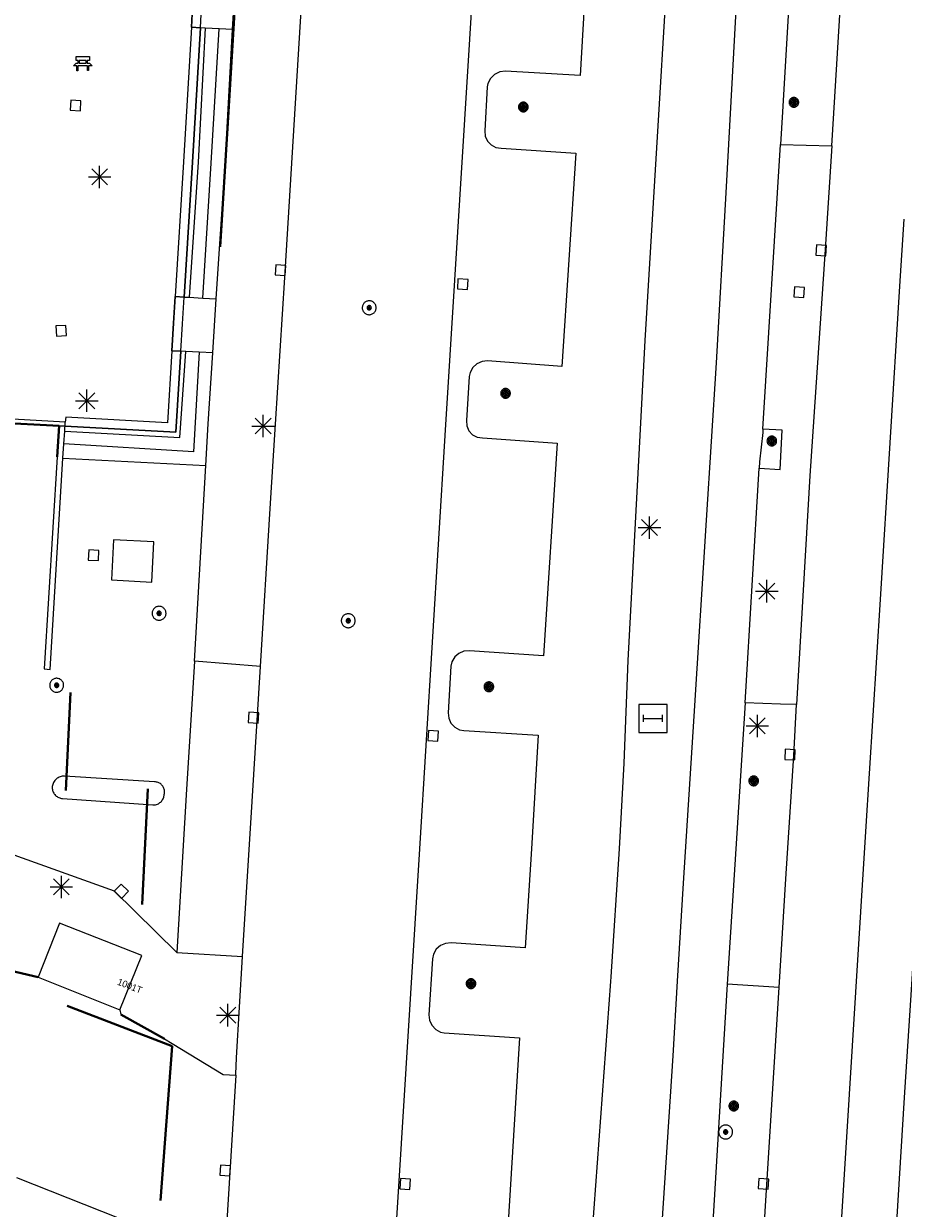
# Model space of a CAD drawing. Header units: metres. Extents: x 135779 to 137489, y 452643 to 455118.
# Tile 383 of 489: x 136858 to 136897, y 454184 to 454237. Entities that reach past the tile are written whole.
import ezdxf
from ezdxf.enums import TextEntityAlignment as Align

# ---------------------------------------------------------------- set-up
doc = ezdxf.new("R2010")
doc.units = ezdxf.units.M
doc.linetypes.add('DGN_Style_4', pattern=[89.853097, 44.898487, -22.449243, 0.056123, -22.449243])
for name, color, linetype, lineweight in [('KTop_BTD_Groenvoorziening', 62, 'Continuous', 13), ('KTop_NAR_Huisnummer (t)', 7, 'Continuous', 13), ('KTop_OTD_Gesloten verharding', 15, 'Continuous', 13), ('KTop_OTD_Open verharding', 15, 'Continuous', 13), ('KTop_PAL_Lichtmast', 40, 'Continuous', 13), ('KTop_PND_Grondvlaksituatie van BAG-pand [tachy]', 1, 'Continuous', 13), ('KTop_PUT_Inspectie- of rioolput', 15, 'Continuous', 13), ('KTop_PUT_Kolk', 15, 'Continuous', 13), ('KTop_SHD_Hek (l)', 15, 'DGN_Style_4', 40), ('KTop_SHD_Muur', 15, 'Continuous', 13), ('KTop_STM_Abri', 40, 'Continuous', 13), ('KTop_STM_Bank', 40, 'Continuous', 13), ('KTop_VGO_Boom', 92, 'Continuous', 13), ('KTop_WGD_Fietspad', 40, 'Continuous', 13), ('KTop_WGD_Parkeervlak', 251, 'Continuous', 13), ('KTop_WGD_Rijbaan_Lokale weg', 251, 'Continuous', 13), ('KTop_WGD_Voetpad', 251, 'Continuous', 13), ('KTop_WGD_Voetpad op trap', 251, 'Continuous', 13), ('KTop_WGD_Voetpad_bushalte', 251, 'Continuous', 13)]:
    doc.layers.add(name, color=color, linetype=linetype, lineweight=lineweight)
doc.styles.add('Style-ROVU', font='ROVU.shx')

# ---------------------------------------------------------------- blocks, each defined once
blk = doc.blocks.new('PAL_Lichtmast')
at = {"layer": 'KTop_PAL_Lichtmast'}
for p, q in [((-0.354, -0.354), (0.354, 0.354)), ((0.354, -0.354), (-0.354, 0.354)), ((0, -0.5), (0, 0.5)), ((-0.5, 0), (0.5, 0))]:
    blk.add_line(p, q, dxfattribs=at)
blk = doc.blocks.new('PUT_Kolk')
at = {"layer": 'KTop_PUT_Kolk', "flags": 128}
blk.add_lwpolyline([(0.225, -0.225), (0.225, 0.225), (-0.225, 0.225), (-0.225, -0.225), (0.225, -0.225)], dxfattribs=at)
blk = doc.blocks.new('PUT_Inspectie-_of_rioolput')
at = {"layer": 'KTop_PUT_Inspectie- of rioolput', "flags": 128}
for points in [[(0.31, 0), (0.308, 0.032), (0.303, 0.064), (0.294, 0.095), (0.283, 0.126), (0.268, 0.155), (0.25, 0.182), (0.23, 0.207), (0.207, 0.23), (0.182, 0.25), (0.154, 0.268), (0.126, 0.283), (0.095, 0.294), (0.064, 0.303), (0.032, 0.308), (0, 0.309), (-0.032, 0.308), (-0.064, 0.303), (-0.096, 0.294), (-0.126, 0.283), (-0.155, 0.268), (-0.182, 0.25), (-0.207, 0.23), (-0.23, 0.207), (-0.25, 0.182), (-0.268, 0.154), (-0.283, 0.126), (-0.294, 0.095), (-0.303, 0.064), (-0.308, 0.032), (-0.309, 0), (-0.308, -0.032), (-0.303, -0.064), (-0.294, -0.096), (-0.283, -0.126), (-0.268, -0.155), (-0.25, -0.182), (-0.23, -0.207), (-0.207, -0.23), (-0.182, -0.25), (-0.155, -0.268), (-0.126, -0.283), (-0.096, -0.294), (-0.064, -0.303), (-0.032, -0.308), (0, -0.309), (0.032, -0.308), (0.064, -0.303), (0.095, -0.294), (0.126, -0.283), (0.155, -0.268), (0.182, -0.25), (0.207, -0.23), (0.23, -0.207), (0.25, -0.182), (0.268, -0.155), (0.283, -0.126), (0.294, -0.096), (0.303, -0.064), (0.308, -0.032), (0.31, 0)], [(0.095, 0), (0.094, 0.009), (0.092, 0.019), (0.09, 0.029), (0.086, 0.038), (0.082, 0.047), (0.076, 0.055), (0.07, 0.063), (0.063, 0.07), (0.055, 0.076), (0.047, 0.082), (0.038, 0.086), (0.029, 0.09), (0.019, 0.092), (0.009, 0.094), (0, 0.094), (-0.01, 0.094), (-0.02, 0.092), (-0.029, 0.09), (-0.039, 0.086), (-0.048, 0.082), (-0.056, 0.076), (-0.064, 0.07), (-0.071, 0.063), (-0.077, 0.055), (-0.082, 0.047), (-0.087, 0.038), (-0.09, 0.029), (-0.093, 0.019), (-0.094, 0.009), (-0.095, 0), (-0.094, -0.01), (-0.093, -0.02), (-0.09, -0.029), (-0.087, -0.039), (-0.082, -0.048), (-0.077, -0.056), (-0.071, -0.064), (-0.064, -0.071), (-0.056, -0.077), (-0.047, -0.082), (-0.039, -0.087), (-0.029, -0.09), (-0.02, -0.093), (-0.01, -0.094), (0, -0.095), (0.009, -0.094), (0.019, -0.093), (0.029, -0.09), (0.038, -0.087), (0.047, -0.082), (0.055, -0.077), (0.063, -0.071), (0.07, -0.064), (0.076, -0.056), (0.082, -0.047), (0.086, -0.039), (0.09, -0.029), (0.092, -0.02), (0.094, -0.01), (0.095, 0)], [(0.035, 0), (0.034, 0.003), (0.034, 0.007), (0.033, 0.01), (0.031, 0.014), (0.03, 0.017), (0.028, 0.02), (0.026, 0.023), (0.023, 0.026), (0.02, 0.028), (0.017, 0.03), (0.014, 0.031), (0.01, 0.033), (0.007, 0.034), (0.003, 0.034), (0, 0.034), (-0.004, 0.034), (-0.007, 0.034), (-0.011, 0.033), (-0.014, 0.031), (-0.018, 0.03), (-0.021, 0.028), (-0.023, 0.026), (-0.026, 0.023), (-0.028, 0.02), (-0.03, 0.017), (-0.032, 0.014), (-0.033, 0.01), (-0.034, 0.007), (-0.035, 0.003), (-0.035, 0), (-0.035, -0.004), (-0.034, -0.007), (-0.033, -0.011), (-0.032, -0.014), (-0.03, -0.018), (-0.028, -0.021), (-0.026, -0.023), (-0.023, -0.026), (-0.021, -0.028), (-0.017, -0.03), (-0.014, -0.032), (-0.011, -0.033), (-0.007, -0.034), (-0.004, -0.035), (0, -0.035), (0.003, -0.035), (0.007, -0.034), (0.01, -0.033), (0.014, -0.032), (0.017, -0.03), (0.02, -0.028), (0.023, -0.026), (0.026, -0.023), (0.028, -0.021), (0.03, -0.017), (0.031, -0.014), (0.033, -0.011), (0.034, -0.007), (0.034, -0.004), (0.035, 0)], [(0.01, 0.02), (0.007, 0.02), (0.005, 0.021), (0.003, 0.022), (0.001, 0.022), (-0.001, 0.022), (-0.004, 0.022), (-0.006, 0.021), (-0.008, 0.02), (-0.01, 0.019), (-0.012, 0.018), (-0.014, 0.017), (-0.016, 0.015), (-0.017, 0.013), (-0.019, 0.012), (-0.02, 0.009), (-0.021, 0.007), (-0.022, 0.005), (-0.022, 0.003), (-0.022, 0.001), (-0.022, -0.001), (-0.022, -0.004), (-0.022, -0.006), (-0.021, -0.008), (-0.02, -0.01), (-0.019, -0.012), (-0.017, -0.014), (-0.016, -0.016), (-0.014, -0.017), (-0.012, -0.019), (-0.01, -0.02), (-0.008, -0.021), (-0.006, -0.022), (-0.003, -0.022), (-0.001, -0.022), (0.001, -0.022), (0.003, -0.022), (0.005, -0.022), (0.008, -0.021), (0.01, -0.02), (0.012, -0.019), (0.014, -0.017), (0.015, -0.016), (0.017, -0.014), (0.018, -0.012), (0.02, -0.01), (0.02, -0.008), (0.021, -0.006), (0.022, -0.003), (0.022, -0.001), (0.022, 0.001), (0.022, 0.003), (0.021, 0.005), (0.02, 0.008), (0.019, 0.01), (0.018, 0.012), (0.017, 0.014), (0.015, 0.015), (0.013, 0.017), (0.012, 0.018), (0.01, 0.02)]]:
    blk.add_lwpolyline(points, dxfattribs=at)
blk = doc.blocks.new('STM_Abri')
at = {"layer": 'KTop_STM_Abri', "flags": 128}
for points in [[(0.625, -0.625), (0.625, 0.625), (-0.625, 0.625), (-0.625, -0.625), (0.625, -0.625)], [(-0.4165, -0.1565), (-0.4165, 0.1565)], [(-0.4165, 0), (0.4165, 0)], [(0.4165, -0.1565), (0.4165, 0.1565)]]:
    blk.add_lwpolyline(points, dxfattribs=at)
blk = doc.blocks.new('STM_Bank')
at = {"layer": 'KTop_STM_Bank'}
for p, q in [((-0.416, -0.089), (-0.298, 0.019)), ((-0.298, 0.314), (0.298, 0.314)), ((-0.298, 0.143), (-0.298, 0.314)), ((-0.2, 0.143), (-0.298, 0.143)), ((-0.298, 0.019), (-0.2, 0.019)), ((-0.2, 0.019), (-0.2, 0.143)), ((0.157, 0.143), (-0.154, 0.143)), ((-0.154, 0.143), (-0.154, 0.019)), ((-0.154, 0.019), (0.157, 0.019)), ((0.157, 0.019), (0.157, 0.143)), ((0.298, 0.143), (0.203, 0.143)), ((0.203, 0.143), (0.203, 0.019)), ((0.203, 0.019), (0.298, 0.019)), ((0.298, 0.314), (0.298, 0.143)), ((0.298, 0.019), (0.416, -0.089)), ((-0.259, -0.089), (-0.416, -0.089)), ((-0.259, -0.315), (-0.259, -0.089)), ((-0.213, -0.315), (-0.259, -0.315)), ((0.216, -0.089), (-0.213, -0.089)), ((-0.213, -0.089), (-0.213, -0.315)), ((0.216, -0.305), (0.216, -0.089)), ((0.259, -0.305), (0.216, -0.305)), ((0.416, -0.089), (0.259, -0.089)), ((0.259, -0.089), (0.259, -0.305))]:
    blk.add_line(p, q, dxfattribs=at)
blk = doc.blocks.new('VGO_Boom')
at = {"layer": 'KTop_VGO_Boom', "flags": 128}
for points in [[(0.215, 0), (0.214, 0.022), (0.21, 0.045), (0.204, 0.066), (0.196, 0.087), (0.186, 0.108), (0.174, 0.126), (0.16, 0.144), (0.144, 0.16), (0.126, 0.174), (0.107, 0.186), (0.087, 0.196), (0.066, 0.204), (0.045, 0.21), (0.022, 0.214), (-0.001, 0.215), (-0.023, 0.214), (-0.045, 0.21), (-0.067, 0.204), (-0.088, 0.196), (-0.108, 0.186), (-0.127, 0.174), (-0.144, 0.16), (-0.16, 0.144), (-0.174, 0.126), (-0.187, 0.107), (-0.197, 0.087), (-0.205, 0.066), (-0.211, 0.045), (-0.214, 0.022), (-0.215, -0.001), (-0.214, -0.023), (-0.211, -0.045), (-0.205, -0.067), (-0.197, -0.088), (-0.187, -0.108), (-0.174, -0.127), (-0.16, -0.144), (-0.144, -0.16), (-0.127, -0.174), (-0.108, -0.187), (-0.088, -0.197), (-0.067, -0.205), (-0.045, -0.211), (-0.023, -0.214), (0, -0.215), (0.022, -0.214), (0.045, -0.211), (0.066, -0.205), (0.087, -0.197), (0.108, -0.187), (0.126, -0.174), (0.144, -0.16), (0.16, -0.144), (0.174, -0.127), (0.186, -0.108), (0.196, -0.088), (0.204, -0.067), (0.21, -0.045), (0.214, -0.023), (0.215, -0.001)], [(0.155, 0), (0.154, 0.016), (0.152, 0.032), (0.147, 0.048), (0.142, 0.063), (0.134, 0.078), (0.125, 0.091), (0.115, 0.104), (0.104, 0.115), (0.091, 0.125), (0.077, 0.134), (0.063, 0.142), (0.048, 0.147), (0.032, 0.152), (0.016, 0.154), (-0.001, 0.155), (-0.017, 0.154), (-0.033, 0.152), (-0.048, 0.147), (-0.064, 0.142), (-0.078, 0.134), (-0.092, 0.125), (-0.104, 0.115), (-0.116, 0.104), (-0.126, 0.091), (-0.135, 0.077), (-0.142, 0.063), (-0.148, 0.048), (-0.152, 0.032), (-0.155, 0.016), (-0.155, -0.001), (-0.155, -0.017), (-0.152, -0.033), (-0.148, -0.048), (-0.142, -0.064), (-0.135, -0.078), (-0.126, -0.092), (-0.116, -0.104), (-0.104, -0.116), (-0.092, -0.126), (-0.078, -0.135), (-0.064, -0.142), (-0.048, -0.148), (-0.033, -0.152), (-0.017, -0.155), (0, -0.155), (0.016, -0.155), (0.032, -0.152), (0.048, -0.148), (0.063, -0.142), (0.078, -0.135), (0.091, -0.126), (0.104, -0.116), (0.115, -0.104), (0.125, -0.092), (0.134, -0.078), (0.142, -0.064), (0.147, -0.048), (0.152, -0.033), (0.154, -0.017), (0.155, -0.001)], [(0.095, 0), (0.094, 0.01), (0.093, 0.02), (0.09, 0.029), (0.087, 0.039), (0.082, 0.048), (0.077, 0.056), (0.071, 0.064), (0.064, 0.071), (0.056, 0.077), (0.047, 0.082), (0.039, 0.087), (0.029, 0.09), (0.02, 0.093), (0.01, 0.094), (-0.001, 0.095), (-0.01, 0.094), (-0.02, 0.093), (-0.03, 0.09), (-0.039, 0.087), (-0.048, 0.082), (-0.056, 0.077), (-0.064, 0.071), (-0.071, 0.064), (-0.077, 0.056), (-0.083, 0.047), (-0.087, 0.039), (-0.091, 0.029), (-0.093, 0.02), (-0.095, 0.01), (-0.095, -0.001), (-0.095, -0.01), (-0.093, -0.02), (-0.091, -0.03), (-0.087, -0.039), (-0.083, -0.048), (-0.077, -0.056), (-0.071, -0.064), (-0.064, -0.071), (-0.056, -0.077), (-0.048, -0.083), (-0.039, -0.087), (-0.03, -0.091), (-0.02, -0.093), (-0.01, -0.095), (0, -0.095), (0.01, -0.095), (0.02, -0.093), (0.029, -0.091), (0.039, -0.087), (0.048, -0.083), (0.056, -0.077), (0.064, -0.071), (0.071, -0.064), (0.077, -0.056), (0.082, -0.048), (0.087, -0.039), (0.09, -0.03), (0.093, -0.02), (0.094, -0.01), (0.095, -0.001)], [(0.035, 0), (0.035, 0.004), (0.034, 0.007), (0.033, 0.011), (0.032, 0.014), (0.03, 0.018), (0.028, 0.021), (0.026, 0.023), (0.023, 0.026), (0.021, 0.028), (0.017, 0.03), (0.014, 0.032), (0.011, 0.033), (0.007, 0.034), (0.004, 0.035), (-0.001, 0.035), (-0.004, 0.035), (-0.008, 0.034), (-0.011, 0.033), (-0.015, 0.032), (-0.018, 0.03), (-0.021, 0.028), (-0.024, 0.026), (-0.027, 0.023), (-0.029, 0.021), (-0.031, 0.017), (-0.032, 0.014), (-0.034, 0.011), (-0.035, 0.007), (-0.035, 0.004), (-0.035, -0.001), (-0.035, -0.004), (-0.035, -0.008), (-0.034, -0.011), (-0.032, -0.015), (-0.031, -0.018), (-0.029, -0.021), (-0.027, -0.024), (-0.024, -0.027), (-0.021, -0.029), (-0.018, -0.031), (-0.015, -0.032), (-0.011, -0.034), (-0.008, -0.035), (-0.004, -0.035), (0, -0.035), (0.004, -0.035), (0.007, -0.035), (0.011, -0.034), (0.014, -0.032), (0.018, -0.031), (0.021, -0.029), (0.023, -0.027), (0.026, -0.024), (0.028, -0.021), (0.03, -0.018), (0.032, -0.015), (0.033, -0.011), (0.034, -0.008), (0.035, -0.004), (0.035, 0)]]:
    blk.add_lwpolyline(points, dxfattribs=at)

msp = doc.modelspace()

# ---------------------------------------------------------------- linework, layer by layer
at = {"layer": 'KTop_BTD_Groenvoorziening', "flags": 128}
msp.add_lwpolyline([(136891.916, 454193.832), (136889.601, 454193.977)], dxfattribs=at)
at = {"layer": 'KTop_OTD_Gesloten verharding', "flags": 128}
for points in [[(136853.661, 454219.101), (136853.922, 454219.107), (136859.905, 454218.793), (136860.166, 454218.779)], [(136860.166, 454218.779), (136860.177, 454218.963)]]:
    msp.add_lwpolyline(points, dxfattribs=at)
at = {"layer": 'KTop_OTD_Open verharding', "flags": 128}
for points in [[(136865.063, 454224.545), (136865.462, 454224.524), (136865.825, 454230.515), (136866.186, 454236.497), (136865.787, 454236.521)], [(136866.401, 454236.484), (136866.081, 454230.519), (136865.689, 454224.513)], [(136866.292, 454224.482), (136866.668, 454230.474), (136867.018, 454236.448)], [(136866.134, 454222.078), (136865.879, 454217.649), (136860.11, 454217.992)], [(136860.151, 454218.557), (136865.276, 454218.274), (136865.543, 454222.105)], [(136860.166, 454218.779), (136865.089, 454218.518), (136865.309, 454222.116), (136864.91, 454222.135)]]:
    msp.add_lwpolyline(points, dxfattribs=at)
at = {"layer": 'KTop_PND_Grondvlaksituatie van BAG-pand [tachy]', "flags": 128}
for points in [[(136866.186, 454236.497), (136866.252, 454237.691), (136866.323, 454238.897)], [(136866.186, 454236.497), (136865.825, 454230.515), (136865.462, 454224.524)], [(136865.309, 454222.116), (136865.385, 454223.336), (136865.462, 454224.524)], [(136865.309, 454222.116), (136865.089, 454218.518), (136860.166, 454218.779)], [(136853.922, 454219.107), (136859.905, 454218.793)], [(136860.166, 454218.779), (136859.905, 454218.793)], [(136862.599, 454192.829), (136863.572, 454195.255), (136859.911, 454196.693), (136858.965, 454194.286)], [(136858.965, 454194.286), (136862.599, 454192.829)], [(136863.293, 454183.274), (136858.028, 454185.361)]]:
    msp.add_lwpolyline(points, dxfattribs=at)
at = {"layer": 'KTop_SHD_Hek (l)', "flags": 128}
for points in [[(136869.785, 454271.578), (136868.041, 454242.784), (136867.397, 454232.266), (136866.434, 454216.636)], [(136859.905, 454218.793), (136853.922, 454219.107)], [(136859.905, 454218.793), (136859.82, 454217.421)], [(136860.201, 454202.588), (136860.409, 454206.939)], [(136863.846, 454202.665), (136863.59, 454197.524)], [(136856.612, 454194.84), (136858.965, 454194.286)], [(136860.252, 454193.018), (136864.929, 454191.213)], [(136864.591, 454191.543), (136862.643, 454192.633)], [(136864.929, 454191.213), (136864.415, 454184.366)]]:
    msp.add_lwpolyline(points, dxfattribs=at)
at = {"layer": 'KTop_SHD_Muur', "flags": 128}
for points in [[(136859.905, 454218.793), (136859.82, 454217.421), (136859.237, 454208.003), (136859.502, 454207.971), (136860.072, 454217.365)], [(136860.11, 454217.992), (136860.151, 454218.557)], [(136860.151, 454218.557), (136860.162, 454218.714), (136860.166, 454218.779)], [(136860.072, 454217.365), (136860.11, 454217.992)]]:
    msp.add_lwpolyline(points, dxfattribs=at)
at = {"layer": 'KTop_WGD_Fietspad', "flags": 128}
for points in [[(136892.775, 454281.207), (136892.774, 454281.087), (136891.784, 454263.931), (136891.579, 454260.953), (136891.216, 454255.33), (136890.845, 454249.603), (136890.058, 454238.38), (136889.543, 454229.153), (136889.113, 454221.606), (136888.669, 454214.599), (136888.132, 454205.896), (136887.649, 454198.468), (136887.386, 454194.115), (136887.185, 454190.786), (136886.503, 454180.405), (136885.883, 454169.685), (136882.93, 454121.792), (136882.863, 454121.242)], [(136893.049, 454249.388), (136892.065, 454232.758), (136891.975, 454231.302)], [(136891.196, 454218.655), (136891.975, 454231.302)], [(136891.196, 454218.655), (136891.187, 454218.503), (136891.048, 454217.201), (136891.031, 454216.919)], [(136890.409, 454206.483), (136891.031, 454216.919)], [(136890.409, 454206.483), (136889.99, 454200), (136889.601, 454193.977)], [(136889.601, 454193.977), (136887.878, 454165.191), (136886.546, 454143.101), (136885.882, 454132.799)]]:
    msp.add_lwpolyline(points, dxfattribs=at)
at = {"layer": 'KTop_WGD_Parkeervlak', "flags": 128}
msp.add_lwpolyline([(136883.616, 454243.85), (136883.071, 454234.377), (136879.749, 454234.572), (136879.493, 454234.532), (136879.266, 454234.418), (136879.085, 454234.239), (136878.969, 454234.013), (136878.935, 454233.864), (136878.826, 454231.919), (136878.848, 454231.68), (136878.947, 454231.461), (136879.112, 454231.287), (136879.324, 454231.176), (136879.558, 454231.141), (136882.871, 454230.927), (136882.255, 454221.439), (136878.953, 454221.683), (136878.706, 454221.659), (136878.48, 454221.558), (136878.297, 454221.391), (136878.176, 454221.175), (136878.134, 454220.988), (136878.013, 454219.03), (136878.031, 454218.795), (136878.126, 454218.578), (136878.287, 454218.406), (136878.497, 454218.296), (136878.731, 454218.262), (136882.045, 454218.026), (136881.438, 454208.575), (136878.149, 454208.791), (136877.903, 454208.775), (136877.676, 454208.683), (136877.49, 454208.522), (136877.366, 454208.311), (136877.318, 454208.107), (136877.201, 454206.033), (136877.224, 454205.798), (136877.325, 454205.578), (136877.492, 454205.402), (136877.706, 454205.29), (136877.892, 454205.255), (136881.209, 454205.041), (136880.899, 454200), (136880.627, 454195.586), (136877.337, 454195.811), (136877.084, 454195.79), (136876.857, 454195.693), (136876.674, 454195.529), (136876.551, 454195.315), (136876.506, 454195.109), (136876.346, 454192.619), (136876.373, 454192.373), (136876.478, 454192.148), (136876.648, 454191.968), (136876.866, 454191.85), (136877.017, 454191.815), (136880.366, 454191.596), (136879.799, 454182.176)], dxfattribs=at)
at = {"layer": 'KTop_WGD_Rijbaan_Lokale weg', "flags": 128}
for points in [[(136880.326, 454271.007), (136877.06, 454218.374), (136875.92, 454200), (136872.268, 454141.156)], [(136894.254, 454231.252), (136894.737, 454239.008), (136895.135, 454245.209), (136895.731, 454255.051), (136895.797, 454256.136), (136895.831, 454256.694)], [(136868.856, 454208.102), (136869.287, 454215.126), (136869.523, 454218.88), (136869.933, 454225.398), (136870.698, 454237.748)], [(136894.254, 454231.252), (136893.966, 454226.64), (136893.289, 454216.58), (136892.684, 454206.407)], [(136897.457, 454227.994), (136897.271, 454225.003), (136896.415, 454211.084), (136895.756, 454200.771), (136895.31, 454193.619), (136894.878, 454186.702), (136893.697, 454167.775), (136892.109, 454142.951), (136891.418, 454132.582)], [(136893.932, 454132.46), (136894.457, 454140.864), (136895.436, 454156.128), (136896.118, 454167.087), (136896.945, 454180.026), (136897.513, 454189.172), (136897.787, 454193.485), (136898.151, 454199.245), (136898.754, 454208.597), (136899.341, 454218.644), (136899.927, 454227.828)], [(136860.072, 454217.365), (136866.42, 454217.039)], [(136865.917, 454208.332), (136866.42, 454217.039)], [(136862.224, 454211.949), (136864.029, 454211.856), (136864.119, 454213.635), (136862.316, 454213.726), (136862.224, 454211.949)], [(136865.917, 454208.332), (136865.554, 454202.397), (136865.133, 454195.379)], [(136868.05, 454195.211), (136868.485, 454202.097), (136868.856, 454208.102)], [(136891.916, 454193.832), (136892.214, 454198.656), (136892.574, 454204.146), (136892.684, 454206.407)], [(136864.186, 454202.969), (136864.147, 454202.97), (136860.14, 454203.231), (136860.091, 454203.229), (136860.042, 454203.223), (136859.995, 454203.212), (136859.948, 454203.197), (136859.903, 454203.178), (136859.859, 454203.155), (136859.818, 454203.129), (136859.779, 454203.099), (136859.743, 454203.065), (136859.711, 454203.029), (136859.681, 454202.99), (136859.655, 454202.948), (136859.633, 454202.904), (136859.615, 454202.859), (136859.601, 454202.812), (136859.591, 454202.764), (136859.591, 454202.72), (136859.594, 454202.677), (136859.601, 454202.634), (136859.611, 454202.592), (136859.625, 454202.551), (136859.643, 454202.511), (136859.663, 454202.473), (136859.687, 454202.436), (136859.714, 454202.402), (136859.744, 454202.37), (136859.777, 454202.341), (136859.811, 454202.315), (136859.848, 454202.292), (136859.887, 454202.272), (136859.927, 454202.255), (136859.968, 454202.242), (136860.011, 454202.232), (136860.054, 454202.226), (136864.065, 454201.945), (136864.108, 454201.945), (136864.15, 454201.949), (136864.193, 454201.956), (136864.234, 454201.967), (136864.274, 454201.982), (136864.313, 454202), (136864.35, 454202.021), (136864.385, 454202.046), (136864.418, 454202.073), (136864.448, 454202.104), (136864.475, 454202.137), (136864.5, 454202.172), (136864.521, 454202.209), (136864.539, 454202.248), (136864.553, 454202.288), (136864.564, 454202.329), (136864.571, 454202.371), (136864.575, 454202.414), (136864.584, 454202.452), (136864.589, 454202.49), (136864.591, 454202.529), (136864.589, 454202.567), (136864.584, 454202.606), (136864.576, 454202.643), (136864.564, 454202.68), (136864.549, 454202.716), (136864.531, 454202.75), (136864.511, 454202.783), (136864.487, 454202.813), (136864.461, 454202.842), (136864.432, 454202.868), (136864.402, 454202.891), (136864.369, 454202.912), (136864.335, 454202.93), (136864.299, 454202.944), (136864.262, 454202.956), (136864.224, 454202.964), (136864.186, 454202.969)], [(136857.686, 454199.808), (136862.353, 454198.126), (136865.133, 454195.379)], [(136867.752, 454189.928), (136867.755, 454189.976), (136867.796, 454190.709), (136868.05, 454195.211)], [(136888.061, 454132.724), (136888.933, 454146.183), (136889.546, 454156.252), (136890.274, 454167.62), (136890.971, 454178.6), (136891.376, 454185.068), (136891.916, 454193.832)], [(136867.752, 454189.928), (136866.96, 454176.963)]]:
    msp.add_lwpolyline(points, dxfattribs=at)
at = {"layer": 'KTop_WGD_Voetpad', "flags": 128}
for points in [[(136880.918, 454141.577), (136881.729, 454154.072), (136882.875, 454172.938), (136884.437, 454194.088), (136884.45, 454194.298), (136884.817, 454200), (136885.02, 454203.797), (136885.212, 454208.365), (136885.706, 454217.807), (136885.956, 454222.598), (136887.456, 454247.319)], [(136865.787, 454236.521), (136865.852, 454237.714), (136865.924, 454238.922)], [(136867.609, 454236.413), (136867.684, 454237.624), (136867.757, 454238.809)], [(136865.787, 454236.521), (136865.426, 454230.539), (136865.063, 454224.545)], [(136866.885, 454224.452), (136867.287, 454230.434), (136867.609, 454236.413)], [(136864.91, 454222.135), (136864.986, 454223.361), (136865.063, 454224.545)], [(136866.731, 454222.05), (136866.812, 454223.244), (136866.885, 454224.452)], [(136864.91, 454222.135), (136864.714, 454218.938), (136860.194, 454219.181), (136860.177, 454218.963)], [(136866.42, 454217.039), (136866.535, 454218.889), (136866.731, 454222.05)], [(136860.177, 454218.963), (136853.679, 454219.338), (136853.661, 454219.101)], [(136800.804, 454217.59), (136805.722, 454215.794), (136812.253, 454213.251), (136813.19, 454211.147), (136824.035, 454207.064), (136834.885, 454202.977), (136847.936, 454198.138), (136856.612, 454194.84), (136858.965, 454194.286)], [(136868.856, 454208.102), (136865.917, 454208.332)], [(136865.133, 454195.379), (136868.05, 454195.211)], [(136862.599, 454192.829), (136862.643, 454192.633), (136864.591, 454191.543), (136864.935, 454191.334), (136867.196, 454189.961), (136867.752, 454189.928)]]:
    msp.add_lwpolyline(points, dxfattribs=at)
at = {"layer": 'KTop_WGD_Voetpad op trap', "flags": 128}
for points in [[(136866.323, 454238.897), (136865.924, 454238.922), (136865.852, 454237.714), (136865.787, 454236.521), (136866.186, 454236.497)], [(136866.401, 454236.484), (136866.186, 454236.497)], [(136867.018, 454236.448), (136866.401, 454236.484)], [(136867.609, 454236.413), (136867.018, 454236.448)], [(136865.462, 454224.524), (136865.063, 454224.545), (136864.986, 454223.361), (136864.91, 454222.135), (136865.309, 454222.116)], [(136865.462, 454224.524), (136865.689, 454224.513)], [(136865.689, 454224.513), (136866.292, 454224.482)], [(136866.292, 454224.482), (136866.885, 454224.452)], [(136865.543, 454222.105), (136865.309, 454222.116)], [(136866.134, 454222.078), (136865.543, 454222.105)], [(136866.731, 454222.05), (136866.134, 454222.078)]]:
    msp.add_lwpolyline(points, dxfattribs=at)
at = {"layer": 'KTop_WGD_Voetpad_bushalte', "flags": 128}
for points in [[(136891.975, 454231.302), (136894.254, 454231.252)], [(136891.031, 454216.919), (136891.959, 454216.864), (136892.052, 454218.602), (136891.196, 454218.655)], [(136892.684, 454206.407), (136891.977, 454206.423), (136890.409, 454206.483)]]:
    msp.add_lwpolyline(points, dxfattribs=at)

# ---------------------------------------------------------------- block references
at = {"layer": 'KTop_PAL_Lichtmast'}
for p in [(136861.703, 454229.865), (136861.134, 454219.914), (136868.972, 454218.791), (136886.151, 454214.275), (136891.369, 454211.448), (136890.949, 454205.456), (136860, 454198.299), (136867.402, 454192.595)]:
    msp.add_blockref('PAL_Lichtmast', p, dxfattribs=at)
at = {"layer": 'KTop_PUT_Inspectie- of rioolput'}
for p, rotation in [((136873.69, 454224.049), 356.4492164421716), ((136864.346, 454210.465), 102.8380877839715), ((136872.758, 454210.133), 176.4886734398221), ((136859.792, 454207.265), 112.3311363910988), ((136889.538, 454187.404), 176.5746200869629)]:
    msp.add_blockref('PUT_Inspectie-_of_rioolput', p, dxfattribs=dict(at, rotation=rotation))
at = {"layer": 'KTop_PUT_Kolk'}
for p, rotation in [((136860.635, 454233.037), 356.5465192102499), ((136893.789, 454226.601), 356.1500153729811), ((136869.742, 454225.721), 356.4554380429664), ((136877.847, 454225.101), 176.4492164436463), ((136892.812, 454224.74), 356.1500153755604), ((136859.993, 454223.027), 272.9916754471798), ((136861.434, 454213.044), 357.0362917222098), ((136868.541, 454205.824), 356.4646544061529), ((136876.53, 454205.015), 176.4496805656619), ((136892.402, 454204.182), 357.2146969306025), ((136862.667, 454198.109), 225.3420912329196), ((136867.282, 454185.696), 356.5042855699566), ((136875.291, 454185.092), 176.4486412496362), ((136891.226, 454185.1), 356.4741378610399)]:
    msp.add_blockref('PUT_Kolk', p, dxfattribs=dict(at, rotation=rotation))
at = {"layer": 'KTop_STM_Abri'}
msp.add_blockref('STM_Abri', (136886.308, 454205.792), dxfattribs=at)
at = {"layer": 'KTop_STM_Bank'}
msp.add_blockref('STM_Bank', (136860.952, 454234.9), dxfattribs=at)
at = {"layer": 'KTop_VGO_Boom'}
for p in [(136892.574, 454233.182), (136880.544, 454232.974), (136879.754, 454220.242), (136891.593, 454218.126), (136879.011, 454207.199), (136890.788, 454203.013), (136878.216, 454194.001), (136889.902, 454188.56)]:
    msp.add_blockref('VGO_Boom', p, dxfattribs=at)

# ---------------------------------------------------------------- texts
at = {"layer": 'KTop_NAR_Huisnummer (t)', "style": 'Style-ROVU'}
msp.add_text('1001T', height=0.3, rotation=338.9, dxfattribs=at).set_placement((136863.575, 454193.693), align=Align.MIDDLE_RIGHT)

doc.saveas('drawing.dxf')
